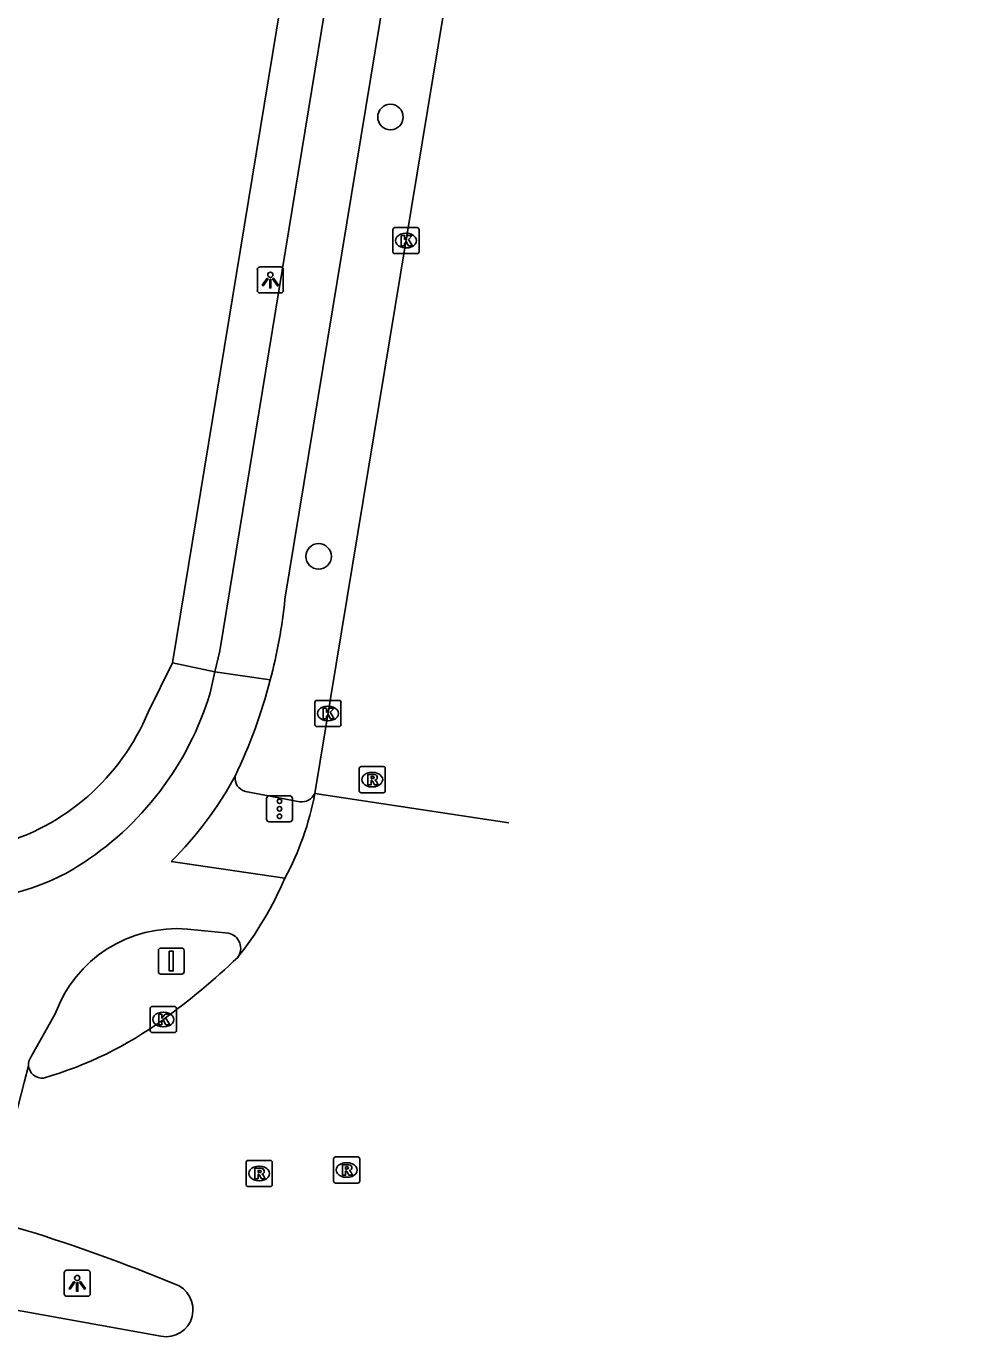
# Model space of a CAD drawing. Extents: x 161258 to 161838, y 380836 to 381727.
# Drawn here: x 161677.5 to 161713.1, y 380841.6 to 380891.8 of the extents above; entities that cross this region are included whole.
import ezdxf

# ---------------------------------------------------------------- set-up
doc = ezdxf.new("R2010")
doc.units = 0
for name, color, linetype in [('IMGEO_Boom', 7, 'Continuous'), ('IMGEO_Fietspad_gesloten', 7, 'Continuous'), ('IMGEO_Kolk', 7, 'Continuous'), ('IMGEO_Lichtpunt', 7, 'Continuous'), ('IMGEO_Portaal', 7, 'Continuous'), ('IMGEO_Rijbaan_regionaal_gesloten', 7, 'Continuous'), ('IMGEO_Rioolput', 7, 'Continuous'), ('IMGEO_Verkeersregelinstallatiepaal', 7, 'Continuous'), ('IMGEO_Voetpad_open', 7, 'Continuous')]:
    doc.layers.add(name, color=color, linetype=linetype)

msp = doc.modelspace()

# ---------------------------------------------------------------- linework, layer by layer
at = {"layer": 'IMGEO_Boom'}
for centre in [(161691.502, 380888.354), (161688.748, 380871.518)]:
    msp.add_circle(centre, 0.489, dxfattribs=at)
at = {"layer": 'IMGEO_Fietspad_gesloten'}
for points in [[(161713.13, 381039.764), (161684.959, 380867.9), (161684.775, 380867.097)], [(161687.459, 380869.876), (161693.476, 380906.407)], [(161684.775, 380867.097), (161684.591, 380866.294)], [(161686.897, 380866.782), (161684.775, 380867.097)], [(161687.455, 380859.19), (161683.101, 380859.827)], [(161683.73, 380857.235), (161685.299, 380857.076)], [(161677.721, 380852.328), (161678.655, 380853.99)]]:
    msp.add_lwpolyline(points, dxfattribs=at)
for centre, radius, start, end in [((161666.943, 380872.004), 20.626, 345.333, 354.0768), ((161666.983, 380871.968), 20.578, 334.4647, 345.4044), ((161673.181, 380869.726), 11.915, 302.1717, 343.2609), ((161673.039, 380869.919), 14.251, 314.916, 331.4003), ((161675.072, 380866.866), 8.488, 282.2462, 301.6468), ((161683.307, 380852.305), 4.948, 85.0962, 160.0942), ((161685.176, 380856.501), 0.588, 323.2941, 77.8993), ((161678.152, 380852.039), 0.519, 146.1934, 184.6776)]:
    msp.add_arc(centre, radius, start, end, dxfattribs=at)
at = {"layer": 'IMGEO_Kolk'}
for p, q in [((161691.598, 380883.192), (161691.598, 380884.044)), ((161691.673, 380884.118), (161692.525, 380884.118)), ((161692.086, 380883.898), (161692.111, 380883.898)), ((161692.599, 380884.044), (161692.599, 380883.192)), ((161692.109, 380883.338), (161692.084, 380883.338)), ((161692.525, 380883.118), (161691.673, 380883.118)), ((161688.606, 380865.072), (161688.606, 380865.924)), ((161688.681, 380865.998), (161689.533, 380865.998)), ((161689.094, 380865.778), (161689.119, 380865.778)), ((161689.607, 380865.924), (161689.607, 380865.072)), ((161689.117, 380865.218), (161689.092, 380865.218)), ((161689.533, 380864.998), (161688.681, 380864.998)), ((161682.299, 380853.345), (161682.299, 380854.197)), ((161682.374, 380854.271), (161683.226, 380854.271)), ((161682.787, 380854.051), (161682.812, 380854.051)), ((161683.3, 380854.197), (161683.3, 380853.345)), ((161683.226, 380853.271), (161682.374, 380853.271)), ((161682.81, 380853.491), (161682.785, 380853.491))]:
    msp.add_line(p, q, dxfattribs=at)
for points in [[(161691.598, 380883.192), (161691.598, 380884.044)], [(161691.673, 380884.118), (161692.525, 380884.118)], [(161691.919, 380883.818), (161692.042, 380883.818), (161692.042, 380883.667), (161692.172, 380883.818), (161692.336, 380883.818), (161692.19, 380883.667), (161692.343, 380883.418), (161692.191, 380883.418), (161692.106, 380883.582), (161692.042, 380883.515), (161692.042, 380883.418), (161691.919, 380883.418), (161691.919, 380883.818)], [(161692.599, 380884.044), (161692.599, 380883.192)], [(161692.525, 380883.118), (161691.673, 380883.118)], [(161688.606, 380865.072), (161688.606, 380865.924)], [(161688.681, 380865.998), (161689.533, 380865.998)], [(161688.927, 380865.698), (161689.05, 380865.698), (161689.05, 380865.547), (161689.18, 380865.698), (161689.344, 380865.698), (161689.198, 380865.547), (161689.351, 380865.298), (161689.199, 380865.298), (161689.114, 380865.462), (161689.05, 380865.395), (161689.05, 380865.298), (161688.927, 380865.298), (161688.927, 380865.698)], [(161689.607, 380865.924), (161689.607, 380865.072)], [(161689.533, 380864.998), (161688.681, 380864.998)], [(161682.299, 380853.345), (161682.299, 380854.197)], [(161682.374, 380854.271), (161683.226, 380854.271)], [(161683.3, 380854.197), (161683.3, 380853.345)], [(161682.62, 380853.971), (161682.743, 380853.971), (161682.743, 380853.82), (161682.873, 380853.971), (161683.037, 380853.971), (161682.891, 380853.82), (161683.044, 380853.571), (161682.892, 380853.571), (161682.807, 380853.735), (161682.743, 380853.668), (161682.743, 380853.571), (161682.62, 380853.571), (161682.62, 380853.971)], [(161683.226, 380853.271), (161682.374, 380853.271)]]:
    msp.add_lwpolyline(points, dxfattribs=at)
for centre, start, end in [((161691.675, 380884.042), 91.552, 178.448), ((161691.675, 380884.042), 91.552, 178.448), ((161692.523, 380884.042), 1.552, 88.448), ((161692.523, 380884.042), 1.552, 88.448), ((161691.675, 380883.194), 181.552, 268.448), ((161691.675, 380883.194), 181.552, 268.448), ((161692.523, 380883.194), 271.552, 358.448), ((161692.523, 380883.194), 271.552, 358.448), ((161688.683, 380865.922), 91.552, 178.448), ((161688.683, 380865.922), 91.552, 178.448), ((161689.531, 380865.922), 1.552, 88.448), ((161689.531, 380865.922), 1.552, 88.448), ((161688.683, 380865.074), 181.552, 268.448), ((161688.683, 380865.074), 181.552, 268.448), ((161689.531, 380865.074), 271.552, 358.448), ((161689.531, 380865.074), 271.552, 358.448), ((161682.376, 380854.195), 91.552, 178.448), ((161682.376, 380854.195), 91.552, 178.448), ((161683.224, 380854.195), 1.552, 88.448), ((161683.224, 380854.195), 1.552, 88.448), ((161682.376, 380853.347), 181.552, 268.448), ((161682.376, 380853.347), 181.552, 268.448), ((161683.224, 380853.347), 271.552, 358.448), ((161683.224, 380853.347), 271.552, 358.448)]:
    msp.add_arc(centre, 0.0765, start, end, dxfattribs=at)
for centre, major_axis, ratio, start_param, end_param in [((161692.085, 380883.618), (-0.387, 0.002), 0.722429, 4.712389, 7.853982), ((161692.11, 380883.618), (-0.39, 0.002), 0.717154, 1.570796, 4.712389), ((161689.093, 380865.498), (-0.387, 0.002), 0.722429, 4.712389, 7.853982), ((161689.118, 380865.498), (-0.39, 0.002), 0.717154, 1.570796, 4.712389), ((161682.786, 380853.771), (-0.387, 0.002), 0.722429, 4.712389, 7.853982), ((161682.811, 380853.771), (-0.39, 0.002), 0.717154, 1.570796, 4.712389)]:
    msp.add_ellipse(centre, major_axis=major_axis, ratio=ratio, start_param=start_param, end_param=end_param, dxfattribs=at)
at = {"layer": 'IMGEO_Lichtpunt'}
for p, q in [((161686.401, 380882.512), (161686.401, 380881.705)), ((161686.401, 380882.512), (161686.401, 380881.705)), ((161687.303, 380882.607), (161686.495, 380882.607)), ((161687.303, 380882.607), (161686.495, 380882.607)), ((161687.397, 380881.705), (161687.397, 380882.512)), ((161687.397, 380881.705), (161687.397, 380882.512)), ((161686.495, 380881.611), (161687.303, 380881.611)), ((161686.495, 380881.611), (161687.303, 380881.611)), ((161678.999, 380844.066), (161678.999, 380843.259)), ((161678.999, 380844.066), (161678.999, 380843.259)), ((161679.901, 380844.161), (161679.093, 380844.161)), ((161679.901, 380844.161), (161679.093, 380844.161)), ((161679.995, 380843.259), (161679.995, 380844.066)), ((161679.995, 380843.259), (161679.995, 380844.066)), ((161679.093, 380843.165), (161679.901, 380843.165)), ((161679.093, 380843.165), (161679.901, 380843.165))]:
    msp.add_line(p, q, dxfattribs=at)
for points in [[(161686.775, 380882.176), (161686.814, 380882.148), (161686.626, 380881.886), (161686.588, 380881.913), (161686.775, 380882.176)], [(161686.987, 380882.148), (161687.025, 380882.175), (161687.212, 380881.913), (161687.173, 380881.885), (161686.987, 380882.148)], [(161686.877, 380882.128), (161686.924, 380882.128), (161686.924, 380881.806), (161686.877, 380881.806), (161686.877, 380882.128)], [(161679.373, 380843.73), (161679.412, 380843.702), (161679.224, 380843.44), (161679.186, 380843.467), (161679.373, 380843.73)], [(161679.475, 380843.682), (161679.522, 380843.682), (161679.522, 380843.36), (161679.475, 380843.36), (161679.475, 380843.682)], [(161679.585, 380843.702), (161679.623, 380843.729), (161679.81, 380843.467), (161679.771, 380843.439), (161679.585, 380843.702)]]:
    msp.add_lwpolyline(points, dxfattribs=at)
for centre in [(161686.9, 380882.31), (161679.498, 380843.864)]:
    msp.add_circle(centre, 0.0994, dxfattribs=at)
for centre, start, end in [((161686.495, 380882.512), 90, 180), ((161686.495, 380882.512), 90, 180), ((161687.303, 380882.512), 0, 90), ((161687.303, 380882.512), 0, 90), ((161686.495, 380881.705), 180, 270), ((161686.495, 380881.705), 180, 270), ((161687.303, 380881.705), 270, 0), ((161687.303, 380881.705), 270, 360), ((161679.093, 380844.066), 90, 180), ((161679.093, 380844.066), 90, 180), ((161679.901, 380844.066), 0, 90), ((161679.901, 380844.066), 0, 90), ((161679.093, 380843.259), 180, 270), ((161679.093, 380843.259), 180, 270), ((161679.901, 380843.259), 270, 0), ((161679.901, 380843.259), 270, 360)]:
    msp.add_arc(centre, 0.0946, start, end, dxfattribs=at)
at = {"layer": 'IMGEO_Portaal'}
for p, q in [((161682.608, 380855.608), (161682.608, 380856.408)), ((161682.608, 380856.408), (161682.608, 380855.608)), ((161682.708, 380856.508), (161683.498, 380856.508)), ((161683.498, 380856.508), (161682.708, 380856.508)), ((161683.598, 380856.408), (161683.598, 380855.608)), ((161683.598, 380855.608), (161683.598, 380856.408)), ((161683.498, 380855.508), (161682.708, 380855.508)), ((161682.708, 380855.508), (161683.498, 380855.508))]:
    msp.add_line(p, q, dxfattribs=at)
msp.add_lwpolyline([(161683.028, 380856.383), (161683.178, 380856.383), (161683.178, 380855.633), (161683.028, 380855.633), (161683.028, 380856.383)], dxfattribs=at)
for centre, start, end in [((161682.708, 380856.408), 90, 180), ((161682.708, 380856.408), 90, 180), ((161683.498, 380856.408), 0, 90), ((161683.498, 380856.408), 360, 90), ((161682.708, 380855.608), 180, 270), ((161682.708, 380855.608), 180, 270), ((161683.498, 380855.608), 270, 0), ((161683.498, 380855.608), 270, 0)]:
    msp.add_arc(centre, 0.1, start, end, dxfattribs=at)
at = {"layer": 'IMGEO_Rijbaan_regionaal_gesloten'}
for points in [[(161695.801, 380906.035), (161688.6, 380862.429)], [(161688.6, 380862.429), (161696.033, 380861.31)], [(161675.985, 380845.666), (161676.084, 380846.045), (161677.467, 380851.353), (161677.635, 380851.997)], [(161676.445, 380845.984), (161676.612, 380845.956), (161677.543, 380845.69)], [(161682.703, 380841.63), (161675.818, 380842.873)]]:
    msp.add_lwpolyline(points, dxfattribs=at)
for centre, radius, start, end in [((161677.959, 380864.369), 10.817, 331.3938, 349.6688), ((161675.502, 380864.241), 12.976, 321.4254, 337.0916), ((161667.164, 380875.376), 26.67, 305.8941, 313.8712), ((161674.137, 380865.667), 14.716, 286.0725, 306.0645), ((161678.15, 380852.039), 0.517, 184.7047, 276.749), ((161657.334, 380780.854), 67.913, 67.59526, 72.68835), ((161682.895, 380842.652), 1.04, 259.3632, 71.8411)]:
    msp.add_arc(centre, radius, start, end, dxfattribs=at)
at = {"layer": 'IMGEO_Rioolput'}
for p, q in [((161690.302, 380862.536), (161690.302, 380863.388)), ((161690.377, 380863.462), (161691.229, 380863.462)), ((161690.79, 380863.242), (161690.815, 380863.242)), ((161691.303, 380863.388), (161691.303, 380862.536)), ((161690.813, 380862.682), (161690.788, 380862.682)), ((161691.229, 380862.462), (161690.377, 380862.462)), ((161689.398, 380848.503), (161690.25, 380848.503)), ((161685.971, 380847.444), (161685.971, 380848.296)), ((161686.046, 380848.37), (161686.898, 380848.37)), ((161686.459, 380848.15), (161686.484, 380848.15)), ((161686.972, 380848.296), (161686.972, 380847.444)), ((161689.323, 380847.577), (161689.323, 380848.429)), ((161689.811, 380848.283), (161689.836, 380848.283)), ((161690.324, 380848.429), (161690.324, 380847.577)), ((161686.482, 380847.59), (161686.457, 380847.59)), ((161690.25, 380847.503), (161689.398, 380847.503)), ((161689.834, 380847.723), (161689.809, 380847.723)), ((161686.898, 380847.37), (161686.046, 380847.37))]:
    msp.add_line(p, q, dxfattribs=at)
for points in [[(161690.302, 380862.536), (161690.302, 380863.388)], [(161690.377, 380863.462), (161691.229, 380863.462)], [(161690.891, 380863.16), (161690.639, 380863.162), (161690.639, 380862.762)], [(161690.817, 380863.081), (161690.763, 380863.081), (161690.763, 380863)], [(161691.303, 380863.388), (161691.303, 380862.536)], [(161690.639, 380862.762), (161690.763, 380862.762), (161690.763, 380862.924), (161690.774, 380862.924)], [(161690.763, 380863), (161690.815, 380863)], [(161690.821, 380862.895), (161690.892, 380862.762), (161691.032, 380862.762), (161690.967, 380862.888)], [(161691.229, 380862.462), (161690.377, 380862.462)], [(161689.398, 380848.503), (161690.25, 380848.503)], [(161685.971, 380847.444), (161685.971, 380848.296)], [(161686.046, 380848.37), (161686.898, 380848.37)], [(161686.56, 380848.068), (161686.308, 380848.07), (161686.308, 380847.67)], [(161686.972, 380848.296), (161686.972, 380847.444)], [(161689.323, 380847.577), (161689.323, 380848.429)], [(161689.912, 380848.201), (161689.66, 380848.203), (161689.66, 380847.803)], [(161689.838, 380848.122), (161689.784, 380848.122), (161689.784, 380848.041)], [(161689.784, 380848.041), (161689.836, 380848.041)], [(161690.324, 380848.429), (161690.324, 380847.577)], [(161686.308, 380847.67), (161686.432, 380847.67), (161686.432, 380847.832), (161686.443, 380847.832)], [(161686.486, 380847.989), (161686.432, 380847.989), (161686.432, 380847.908)], [(161686.432, 380847.908), (161686.484, 380847.908)], [(161686.49, 380847.803), (161686.561, 380847.67), (161686.701, 380847.67), (161686.636, 380847.796)], [(161690.25, 380847.503), (161689.398, 380847.503)], [(161689.66, 380847.803), (161689.784, 380847.803), (161689.784, 380847.965), (161689.795, 380847.965)], [(161689.842, 380847.936), (161689.913, 380847.803), (161690.053, 380847.803), (161689.988, 380847.929)], [(161686.898, 380847.37), (161686.046, 380847.37)]]:
    msp.add_lwpolyline(points, dxfattribs=at)
for centre, radius, start, end in [((161690.379, 380863.386), 0.0765, 91.552, 178.448), ((161690.379, 380863.386), 0.0765, 91.552, 178.448), ((161690.823, 380862.985), 0.0964, 77.0061, 93.1865), ((161690.837, 380863.042), 0.0378, 276.6634, 79.6772), ((161690.89, 380863.05), 0.109, 350.3612, 89.416), ((161691.227, 380863.386), 0.0765, 1.552, 88.448), ((161691.227, 380863.386), 0.0765, 1.552, 88.448), ((161690.773, 380862.871), 0.0533, 26.0293, 88.6989), ((161690.799, 380863.189), 0.19, 274.7715, 282.9687), ((161690.888, 380863.05), 0.112, 277.5842, 350.9817), ((161690.872, 380862.835), 0.108, 29.5134, 73.7905), ((161690.379, 380862.538), 0.0765, 181.552, 268.448), ((161690.379, 380862.538), 0.0765, 181.552, 268.448), ((161691.227, 380862.538), 0.0765, 271.552, 358.448), ((161691.227, 380862.538), 0.0765, 271.552, 358.448), ((161689.4, 380848.427), 0.0765, 91.552, 178.448), ((161689.4, 380848.427), 0.0765, 91.552, 178.448), ((161690.248, 380848.427), 0.0765, 1.552, 88.448), ((161690.248, 380848.427), 0.0765, 1.552, 88.448), ((161686.048, 380848.294), 0.0765, 91.552, 178.448), ((161686.048, 380848.294), 0.0765, 91.552, 178.448), ((161686.559, 380847.958), 0.109, 350.3612, 89.416), ((161686.896, 380848.294), 0.0765, 1.552, 88.448), ((161686.896, 380848.294), 0.0765, 1.552, 88.448), ((161689.82, 380848.23), 0.19, 274.7715, 282.9687), ((161689.844, 380848.026), 0.0964, 77.0061, 93.1865), ((161689.858, 380848.083), 0.0378, 276.6634, 79.6772), ((161689.911, 380848.091), 0.109, 350.3612, 89.416), ((161689.909, 380848.091), 0.112, 277.5842, 350.9817), ((161686.442, 380847.779), 0.0533, 26.0293, 88.6989), ((161686.468, 380848.097), 0.19, 274.7715, 282.9687), ((161686.492, 380847.893), 0.0964, 77.0061, 93.1865), ((161686.506, 380847.95), 0.0378, 276.6634, 79.6772), ((161686.557, 380847.958), 0.112, 277.5842, 350.9817), ((161686.541, 380847.743), 0.108, 29.5134, 73.7905), ((161689.4, 380847.579), 0.0765, 181.552, 268.448), ((161689.4, 380847.579), 0.0765, 181.552, 268.448), ((161689.794, 380847.912), 0.0533, 26.0293, 88.6989), ((161689.893, 380847.876), 0.108, 29.5134, 73.7905), ((161690.248, 380847.579), 0.0765, 271.552, 358.448), ((161690.248, 380847.579), 0.0765, 271.552, 358.448), ((161686.048, 380847.446), 0.0765, 181.552, 268.448), ((161686.048, 380847.446), 0.0765, 181.552, 268.448), ((161686.896, 380847.446), 0.0765, 271.552, 358.448), ((161686.896, 380847.446), 0.0765, 271.552, 358.448)]:
    msp.add_arc(centre, radius, start, end, dxfattribs=at)
for centre, major_axis, ratio, start_param, end_param in [((161690.789, 380862.962), (-0.387, 0.002), 0.722429, 4.712389, 7.853982), ((161690.814, 380862.962), (-0.39, 0.002), 0.717154, 1.570796, 4.712389), ((161686.458, 380847.87), (-0.387, 0.002), 0.722429, 4.712389, 7.853982), ((161686.483, 380847.87), (-0.39, 0.002), 0.717154, 1.570796, 4.712389), ((161689.81, 380848.003), (-0.387, 0.002), 0.722429, 4.712389, 7.853982), ((161689.835, 380848.003), (-0.39, 0.002), 0.717154, 1.570796, 4.712389)]:
    msp.add_ellipse(centre, major_axis=major_axis, ratio=ratio, start_param=start_param, end_param=end_param, dxfattribs=at)
at = {"layer": 'IMGEO_Verkeersregelinstallatiepaal'}
for p, q in [((161686.755, 380861.445), (161686.755, 380862.245)), ((161686.755, 380862.245), (161686.755, 380861.445)), ((161686.855, 380862.345), (161687.645, 380862.345)), ((161687.645, 380862.345), (161686.855, 380862.345)), ((161687.745, 380862.245), (161687.745, 380861.445)), ((161687.745, 380861.445), (161687.745, 380862.245)), ((161687.645, 380861.345), (161686.855, 380861.345)), ((161686.855, 380861.345), (161687.645, 380861.345))]:
    msp.add_line(p, q, dxfattribs=at)
for centre in [(161687.25, 380862.135), (161687.25, 380861.845), (161687.25, 380861.555)]:
    msp.add_circle(centre, 0.085, dxfattribs=at)
for centre, start, end in [((161686.855, 380862.245), 90, 180), ((161686.855, 380862.245), 90, 180), ((161687.645, 380862.245), 0, 90), ((161687.645, 380862.245), 360, 90), ((161686.855, 380861.445), 180, 270), ((161686.855, 380861.445), 180, 270), ((161687.645, 380861.445), 270, 0), ((161687.645, 380861.445), 270, 0)]:
    msp.add_arc(centre, 0.1, start, end, dxfattribs=at)
at = {"layer": 'IMGEO_Voetpad_open'}
for points in [[(161711.387, 381039.223), (161706.414, 381008.965), (161705.991, 381006.39), (161683.155, 380867.435)], [(161682.218, 380865.553), (161683.155, 380867.435)], [(161683.155, 380867.435), (161684.775, 380867.097)], [(161688.029, 380862.108), (161685.942, 380862.514)]]:
    msp.add_lwpolyline(points, dxfattribs=at)
for centre, radius, start, end in [((161674.123, 380868.91), 8.763, 285.007, 337.479), ((161686.061, 380863.016), 0.516, 171.0051, 256.692), ((161688.084, 380862.679), 0.573, 264.5036, 334.1833)]:
    msp.add_arc(centre, radius, start, end, dxfattribs=at)

doc.saveas('drawing.dxf')
